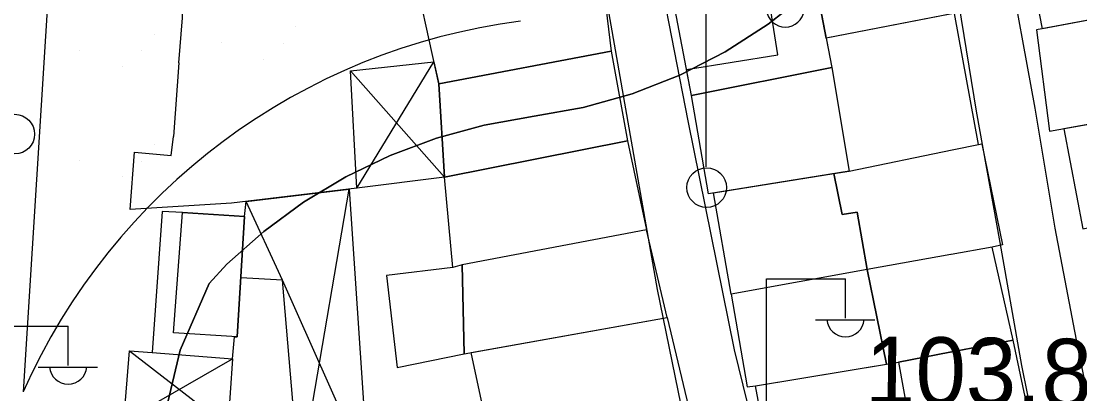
# Model space of a CAD drawing. Extents: x 417997 to 421451, y 4451742 to 4455216.
# Drawn here: x 420143.4 to 420237.2, y 4453615.7 to 4453648.7 of the extents above; entities that cross this region are included whole.
import ezdxf

# ---------------------------------------------------------------- set-up
doc = ezdxf.new("R2010")
doc.units = 0
for name, color, linetype in [('ADAKENARI', 7, 'Continuous'), ('B_Imalat', 7, 'Continuous'), ('B_Kapi', 7, 'Continuous'), ('B_Mesken', 7, 'Continuous'), ('B_Sundurma', 7, 'Continuous'), ('B_Teras', 7, 'Continuous'), ('Default', 7, 'Continuous'), ('PL_AYA_PARK_DINLENME', 7, 'Continuous'), ('PL_TİCT', 7, 'Continuous'), ('S_Elektrik_Diregi', 7, 'Continuous'), ('Sinir_Duvar_tek_tarafa_ait', 7, 'Continuous'), ('TR_PARKALANI', 7, 'Continuous'), ('TR_TİCT', 7, 'Continuous'), ('Y_Yol_Kotu', 7, 'Continuous'), ('Yol_Sose', 7, 'Continuous')]:
    doc.layers.add(name, color=color, linetype=linetype)

# ---------------------------------------------------------------- blocks, each defined once
blk = doc.blocks.new('POINT_DISPLAY')
at = {"layer": 'Default'}
blk.add_line((0, 0), (0, 0), dxfattribs=at)

msp = doc.modelspace()

# ---------------------------------------------------------------- linework, layer by layer
at = {"layer": 'ADAKENARI'}
for p, q in [((420209.591, 4453648.404), (420213.14, 4453651.208)), ((420209.591, 4453648.404), (420213.14, 4453651.208)), ((420205.783, 4453645.963), (420209.591, 4453648.404)), ((420205.783, 4453645.963), (420209.591, 4453648.404)), ((420201.755, 4453643.907), (420205.783, 4453645.963)), ((420201.755, 4453643.907), (420205.783, 4453645.963)), ((420197.544, 4453642.256), (420201.755, 4453643.907)), ((420197.544, 4453642.256), (420201.755, 4453643.907)), ((420193.191, 4453641.027), (420197.544, 4453642.256)), ((420193.191, 4453641.027), (420197.544, 4453642.256)), ((420188.855, 4453640.253), (420193.191, 4453641.027)), ((420188.855, 4453640.253), (420193.191, 4453641.027)), ((420184.435, 4453639.477), (420188.855, 4453640.253)), ((420184.435, 4453639.477), (420188.855, 4453640.253)), ((420180.219, 4453638.33), (420184.435, 4453639.477)), ((420180.219, 4453638.33), (420184.435, 4453639.477)), ((420176.127, 4453636.801), (420180.219, 4453638.33)), ((420176.127, 4453636.801), (420180.219, 4453638.33)), ((420172.192, 4453634.902), (420176.127, 4453636.801)), ((420172.192, 4453634.902), (420176.127, 4453636.801)), ((420168.449, 4453632.649), (420172.192, 4453634.902)), ((420168.449, 4453632.649), (420172.192, 4453634.902)), ((420164.928, 4453630.062), (420168.449, 4453632.649)), ((420164.928, 4453630.062), (420168.449, 4453632.649)), ((420161.66, 4453627.162), (420164.928, 4453630.062)), ((420161.66, 4453627.162), (420164.928, 4453630.062)), ((420160.072, 4453625.469), (420161.66, 4453627.162)), ((420160.072, 4453625.469), (420161.66, 4453627.162)), ((420157.529, 4453619.585), (420160.072, 4453625.469)), ((420157.529, 4453619.585), (420160.072, 4453625.469)), ((420156.15, 4453613.837), (420157.529, 4453619.585)), ((420156.15, 4453613.837), (420157.529, 4453619.585))]:
    msp.add_line(p, q, dxfattribs=at)
msp.add_lwpolyline([(420147.579, 4453678.814), (420143.613, 4453615.871)], dxfattribs=at)
msp.add_lwpolyline([(420147.579, 4453678.814), (420143.613, 4453615.871)], dxfattribs=at)
msp.add_arc((420194.784, 4453593.121), 56, 97.31238, 156.03009, dxfattribs=at)
msp.add_arc((420194.784, 4453593.121), 56, 97.31238, 156.03009, dxfattribs=at)
at = {"layer": 'B_Imalat'}
for points in [[(420194.745, 4453653.834), (420195.671, 4453646.022), (420180.418, 4453643.123), (420178.718, 4453650.934), (420178.354, 4453654.772), (420194.158, 4453657.701)], [(420195.671, 4453646.022), (420197.128, 4453638.092), (420180.932, 4453634.881), (420180.418, 4453643.123)], [(420182.484, 4453627.11), (420181.667, 4453626.887), (420180.932, 4453634.881), (420197.128, 4453638.092), (420198.811, 4453630.221)], [(420155.928, 4453631.848), (420155.047, 4453619.356), (420162.159, 4453618.795), (420162.332, 4453620.751), (420162.571, 4453620.735), (420163.217, 4453631.381), (420157.725, 4453631.756)], [(420182.484, 4453627.11), (420182.669, 4453619.256), (420200.643, 4453622.472), (420198.811, 4453630.221)], [(420181.667, 4453626.887), (420175.79, 4453626.161), (420176.732, 4453618.051), (420182.669, 4453619.256), (420182.484, 4453627.11)], [(420200.643, 4453622.472), (420202.528, 4453614.572), (420185.01, 4453611.376), (420183.291, 4453619.367)]]:
    msp.add_lwpolyline(points, close=True, dxfattribs=at)
at = {"layer": 'B_Kapi'}
msp.add_lwpolyline([(420157.388, 4453644.987), (420156.937, 4453638.476)], dxfattribs=at)
at = {"layer": 'B_Mesken'}
for points in [[(420211.819, 4453663.015), (420223.336, 4453665.353), (420225.554, 4453649.25), (420214.724, 4453647.161), (420213.576, 4453653.193)], [(420233.877, 4453647.994), (420232.188, 4453656.624), (420242.892, 4453658.758), (420244.876, 4453650.049)], [(420202.792, 4453642.108), (420201.101, 4453650.944), (420213.576, 4453653.193), (420215.216, 4453644.583)], [(420225.877, 4453637.286), (420228.208, 4453637.768), (420226.073, 4453649.35), (420226.005, 4453649.337), (420225.997, 4453649.336), (420214.724, 4453647.161), (420215.216, 4453644.583), (420216.75, 4453635.402), (420225.87, 4453637.285)], [(420246.411, 4453641.065), (420244.876, 4453650.049), (420233.352, 4453647.896), (420234.482, 4453638.925)], [(420204.313, 4453633.402), (420202.792, 4453642.108), (420215.216, 4453644.583), (420216.75, 4453635.402)], [(420235.778, 4453639.158), (420237.448, 4453630.298), (420247.997, 4453632.397), (420246.411, 4453641.065)], [(420225.877, 4453637.286), (420228.515, 4453637.831), (420230.344, 4453628.901), (420229.421, 4453628.684), (420225.78, 4453628.033), (420225.772, 4453628.031), (420218.363, 4453626.707), (420217.457, 4453631.77), (420216.148, 4453631.555), (420215.39, 4453635.184), (420216.75, 4453635.402), (420225.87, 4453637.285)], [(420215.39, 4453635.184), (420216.148, 4453631.555), (420217.457, 4453631.77), (420218.363, 4453626.707), (420206.31, 4453624.514), (420204.756, 4453633.473)], [(420225.688, 4453619.388), (420231.281, 4453620.464), (420229.421, 4453628.684), (420225.78, 4453628.033), (420225.772, 4453628.031), (420218.363, 4453626.707), (420220.049, 4453618.333), (420221.12, 4453618.509), (420225.681, 4453619.386)], [(420220.049, 4453618.333), (420218.363, 4453626.707), (420206.31, 4453624.514), (420207.718, 4453616.327), (420208.463, 4453616.43)], [(420225.572, 4453608.362), (420233.526, 4453609.885), (420231.281, 4453620.464), (420225.688, 4453619.388), (420225.681, 4453619.386), (420221.12, 4453618.509), (420222.765, 4453609.377), (420221.794, 4453608.992), (420221.995, 4453607.677), (420225.564, 4453608.36)], [(420210.162, 4453607.289), (420208.463, 4453616.43), (420221.12, 4453618.509), (420222.765, 4453609.377), (420221.794, 4453608.992), (420221.672, 4453609.62)]]:
    msp.add_lwpolyline(points, close=True, dxfattribs=at)
at = {"layer": 'B_Sundurma'}
for p, q in [((420173.15, 4453633.89), (420179.991, 4453645.085)), ((420180.932, 4453634.881), (420172.603, 4453644.285)), ((420168.084, 4453608.099), (420172.474, 4453633.808)), ((420166.569, 4453625.775), (420163.376, 4453632.715)), ((420174.168, 4453608.781), (420166.569, 4453625.775)), ((420153.038, 4453619.497), (420161.749, 4453612.803)), ((420152.542, 4453613.299), (420162.159, 4453618.795))]:
    msp.add_line(p, q, dxfattribs=at)
for points in [[(420180.932, 4453634.881), (420173.15, 4453633.89), (420172.603, 4453644.285), (420179.991, 4453645.085), (420180.418, 4453643.123)], [(420174.168, 4453608.781), (420168.084, 4453608.099), (420166.569, 4453625.775), (420162.889, 4453625.969), (420163.217, 4453631.381), (420163.376, 4453632.715), (420172.474, 4453633.808)], [(420152.542, 4453613.299), (420153.038, 4453619.497), (420155.047, 4453619.356), (420162.159, 4453618.795), (420161.749, 4453612.803)]]:
    msp.add_lwpolyline(points, close=True, dxfattribs=at)
at = {"layer": 'B_Teras'}
for points in [[(420202.357, 4453644.383), (420210.433, 4453645.69), (420209.364, 4453652.434), (420213.576, 4453653.193), (420215.216, 4453644.583), (420202.792, 4453642.108)], [(420156.915, 4453621.109), (420157.725, 4453631.756), (420163.217, 4453631.381), (420162.571, 4453620.735)]]:
    msp.add_lwpolyline(points, close=True, dxfattribs=at)
at = {"layer": 'PL_AYA_PARK_DINLENME'}
msp.add_lwpolyline([(420147.579, 4453678.814), (420143.613, 4453615.871)], dxfattribs=at)
msp.add_lwpolyline([(420147.579, 4453678.814), (420143.613, 4453615.871)], dxfattribs=at)
msp.add_arc((420194.784, 4453593.121), 56, 97.31238, 156.03009, dxfattribs=at)
msp.add_arc((420194.784, 4453593.121), 56, 97.31238, 156.03009, dxfattribs=at)
at = {"layer": 'PL_TİCT'}
msp.add_lwpolyline([(420213.14, 4453651.208), (420209.591, 4453648.404), (420205.783, 4453645.963), (420201.755, 4453643.907), (420197.544, 4453642.256), (420193.191, 4453641.027), (420188.855, 4453640.253), (420184.435, 4453639.477), (420180.219, 4453638.33), (420176.127, 4453636.801), (420172.192, 4453634.902), (420168.449, 4453632.649), (420164.928, 4453630.062), (420161.66, 4453627.162), (420160.072, 4453625.469), (420157.529, 4453619.585), (420156.15, 4453613.837)], dxfattribs=at)
msp.add_lwpolyline([(420213.14, 4453651.208), (420209.591, 4453648.404), (420205.783, 4453645.963), (420201.755, 4453643.907), (420197.544, 4453642.256), (420193.191, 4453641.027), (420188.855, 4453640.253), (420184.435, 4453639.477), (420180.219, 4453638.33), (420176.127, 4453636.801), (420172.192, 4453634.902), (420168.449, 4453632.649), (420164.928, 4453630.062), (420161.66, 4453627.162), (420160.072, 4453625.469), (420157.529, 4453619.585), (420156.15, 4453613.837)], dxfattribs=at)
at = {"layer": 'S_Elektrik_Diregi'}
for p, q in [((420204.102, 4453635.78), (420204.102, 4453653.28)), ((420209.435, 4453608.394), (420209.435, 4453625.894)), ((420209.435, 4453625.894), (420216.435, 4453625.894)), ((420216.435, 4453622.394), (420216.435, 4453625.894)), ((420213.775, 4453622.254), (420219.025, 4453622.254)), ((420140.595, 4453621.706), (420147.595, 4453621.706)), ((420147.595, 4453618.206), (420147.595, 4453621.706)), ((420144.935, 4453618.066), (420150.185, 4453618.066))]:
    msp.add_line(p, q, dxfattribs=at)
for centre in [(420142.878, 4453638.679), (420204.138, 4453633.945)]:
    msp.add_circle(centre, 1.75, dxfattribs=at)
for centre in [(420211.103, 4453649.793), (420216.436, 4453622.406), (420147.596, 4453618.219)]:
    msp.add_arc(centre, 1.658, 184.83843, 355.14641, dxfattribs=at)
at = {"layer": 'Sinir_Duvar_tek_tarafa_ait'}
for points in [[(420157.388, 4453644.987), (420157.718, 4453648.966), (420157.634, 4453656.306)], [(420173.15, 4453633.89), (420162.075, 4453632.559), (420153.083, 4453632.01), (420153.477, 4453637.092), (420156.733, 4453636.78), (420156.937, 4453638.476)]]:
    msp.add_lwpolyline(points, dxfattribs=at)
at = {"layer": 'TR_TİCT'}
msp.add_lwpolyline([(420213.14, 4453651.208), (420209.591, 4453648.404), (420205.783, 4453645.963), (420201.755, 4453643.907), (420197.544, 4453642.256), (420193.191, 4453641.027), (420188.855, 4453640.253), (420184.435, 4453639.477), (420180.219, 4453638.33), (420176.127, 4453636.801), (420172.192, 4453634.902), (420168.449, 4453632.649), (420164.928, 4453630.062), (420161.66, 4453627.162), (420160.072, 4453625.469), (420157.529, 4453619.585), (420156.15, 4453613.837)], dxfattribs=at)
msp.add_lwpolyline([(420213.14, 4453651.208), (420209.591, 4453648.404), (420205.783, 4453645.963), (420201.755, 4453643.907), (420197.544, 4453642.256), (420193.191, 4453641.027), (420188.855, 4453640.253), (420184.435, 4453639.477), (420180.219, 4453638.33), (420176.127, 4453636.801), (420172.192, 4453634.902), (420168.449, 4453632.649), (420164.928, 4453630.062), (420161.66, 4453627.162), (420160.072, 4453625.469), (420157.529, 4453619.585), (420156.15, 4453613.837)], dxfattribs=at)
at = {"layer": 'Yol_Sose'}
for points in [[(420226.603, 4453706.662), (420209.499, 4453703.673), (420192.09, 4453700.666), (420189.707, 4453698.694), (420188.525, 4453696.273), (420188.426, 4453695.372), (420190.819, 4453678.037), (420194.64, 4453654.05), (420199.744, 4453624.939), (420204.983, 4453599.446), (420208.217, 4453584.299), (420207.328, 4453583.356), (420187.478, 4453574.78), (420163.281, 4453567.429)], [(420233.226, 4453640.981), (420230.726, 4453654.683), (420228.432, 4453664.914), (420228.2, 4453665.873), (420228.185, 4453666.117), (420228.359, 4453666.371), (420228.936, 4453666.699), (420242.176, 4453669.677)], [(420218.309, 4453587.522), (420215.114, 4453586.011), (420214.801, 4453586.004), (420214.437, 4453586.301), (420211.143, 4453601.086), (420206.592, 4453619.591), (420202.492, 4453639.851), (420198.883, 4453658.469), (420198.761, 4453660.381), (420198.861, 4453661.125), (420198.953, 4453661.38), (420199.255, 4453661.762), (420199.692, 4453661.955), (420218.334, 4453665.55), (420223.306, 4453666.454), (420223.516, 4453666.431), (420223.661, 4453666.316), (420223.974, 4453665.847), (420226.035, 4453652.889)], [(420225.39, 4453591.152), (420232.788, 4453594.694), (420234.726, 4453595.596), (420235.323, 4453596.015), (420235.784, 4453596.327), (420236.126, 4453596.822), (420236.198, 4453597.217), (420236.042, 4453598.92), (420234.067, 4453608.294), (420232.056, 4453618.21), (420230.118, 4453629.083), (420228.025, 4453640.72), (420226.042, 4453652.845)], [(420239.475, 4453607.82), (420236.993, 4453619.863), (420235.009, 4453630.356), (420233.226, 4453640.981)]]:
    msp.add_lwpolyline(points, dxfattribs=at)

# ---------------------------------------------------------------- block references
at = {"layer": 'TR_PARKALANI', "xscale": 0.1, "yscale": 0.10000000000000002}
for p in [(420155.242, 4453647.531), (420155.242, 4453647.531), (420167.763, 4453648.158), (420167.763, 4453648.158), (420161.144, 4453646.739), (420161.144, 4453646.739), (420166.635, 4453646.665), (420166.635, 4453646.665), (420148.623, 4453646.113), (420148.623, 4453646.113), (420154.114, 4453646.039), (420154.114, 4453646.039), (420152.405, 4453644.695), (420152.405, 4453644.695), (420164.926, 4453645.321), (420164.926, 4453645.321), (420155.242, 4453637.723), (420155.242, 4453637.723), (420148.623, 4453636.305), (420148.623, 4453636.305), (420154.114, 4453636.231), (420154.114, 4453636.231), (420152.405, 4453634.886), (420152.405, 4453634.886)]:
    msp.add_blockref('POINT_DISPLAY', p, dxfattribs=at)

# ---------------------------------------------------------------- texts
at = {"layer": 'Y_Yol_Kotu'}
msp.add_text('103.83 ', height=6, rotation=359.28847, dxfattribs=at).set_placement((420218.138, 4453614.795))

doc.saveas('drawing.dxf')
